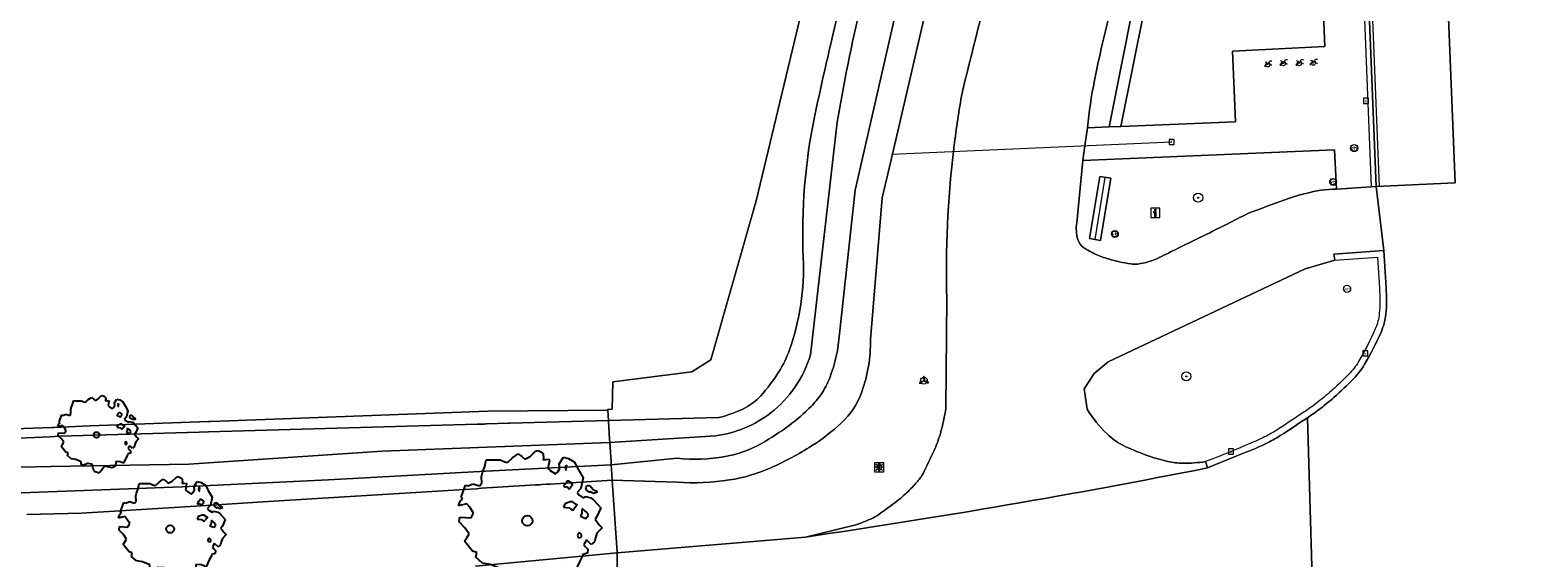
# Model space of a CAD drawing. Header units: metres. Extents: x 152391 to 157968, y 462336 to 467280.
# Tile 326 of 656: x 153722 to 153788, y 465940 to 465963. Entities that reach past the tile are written whole.
import ezdxf
from ezdxf.enums import TextEntityAlignment as Align

# ---------------------------------------------------------------- set-up
doc = ezdxf.new("R2010")
doc.units = ezdxf.units.M
doc.header["$LTSCALE"] = 0.75
doc.layers.get('0').update_dxf_attribs({"lineweight": 25})
for name, color, linetype, lineweight in [('B-GV-GR-BOOM-S', 252, 'Continuous', 25), ('B-WE-GR-BOOM-S', 251, 'Continuous', 25), ('B-WE-GR-GRAS-GV', 251, 'Continuous', 13), ('B-WE-GR-GROENVOORZIENING-GV', 251, 'Continuous', 18), ('B-WE-GR-HAAG-G', 251, 'GR-HAAG1', 13), ('B-WE-IE-MEUBILAIR_WEGMEUBILAIR-GV', 251, 'Continuous', 18), ('B-WE-IE-MEUBILAIR_WEGMEUBILAIR-S', 251, 'Continuous', 25), ('B-WE-IE-MEUBILAIR_WEGMEUBILAIR_PAAL-S', 251, 'Continuous', 25), ('B-WE-IE-MEUBILAIR_WEGMEUBILAIR_VERKEERSBORD-S', 251, 'Continuous', 25), ('B-WE-KL-ET_LS_OV_LICHTMAST-S', 251, 'Continuous', 25), ('B-WE-KW-KUNSTWERK_DUIKER-G', 5, 'Continuous', 18), ('B-WE-OG-WATER-GV', 251, 'Continuous', 18), ('B-WE-OG-WATER_SLOOT-GV', 251, 'Continuous', 18), ('B-WE-OG-WEG-GV', 251, 'Continuous', 18), ('B-WE-RI-GWA_KOLK-S', 251, 'Continuous', 25), ('B-WE-RI-GWA_RIOOLPUT-S', 251, 'Continuous', 25), ('B-WE-RI-HWA_GOOT_LIJNGOOT-G', 251, 'Continuous', 18), ('B-WE-VH-VERHARDING_ASFALT-GV', 251, 'Continuous', 18), ('B-WE-VH-VERHARDING_GESLOTEN-GV', 251, 'Continuous', 18), ('B-WE-VH-VERHARDING_OPEN-GV', 251, 'Continuous', 18), ('B-WE-VW-VRI-S', 160, 'Continuous', 25)]:
    doc.layers.add(name, color=color, linetype=linetype, lineweight=lineweight)
doc.styles.add('NLCS-ISO', font='isocpeur.ttf')
doc.linetypes.add('GR-HAAG1', pattern='A,6,[176,NLCS.SHX,S=0.125,R=0,X=0,Y=0],-2', length=8)

# ---------------------------------------------------------------- blocks, each defined once
blk = doc.blocks.new('SIE-WEG_VERKEERSBORD_INFORMATIE-SO')
at = {"linetype": 'ByBlock', "lineweight": 18}
h = blk.add_hatch(color=0, dxfattribs=at)
h.dxf.hatch_style = 1
h.paths.add_polyline_path([(0.32, 0.49), (-0.82, 0.49), (-0.82, 0.19), (-0.32, 0.19), (-0.32, -1.62), (0.32, -1.62)])
h = blk.add_hatch(color=0, dxfattribs=at)
h.dxf.hatch_style = 1
edge = h.paths.add_edge_path()
edge.add_arc((0, 1.25), 0.373, 0, 360)
at = {"color": 0, "linetype": 'ByBlock', "lineweight": 18}
for points in [[(-2, -2), (2, -2), (2, 2), (-2, 2)], [(0.32, 0.49), (-0.82, 0.49), (-0.82, 0.19), (-0.32, 0.19), (-0.32, -1.62), (0.32, -1.62)]]:
    blk.add_lwpolyline(points, close=True, dxfattribs=at)
blk.add_circle((0, 1.25), 0.373, dxfattribs=at)
blk = doc.blocks.new('SIE-WEG_VERKEERSBORD-SO')
at = {"color": 0, "linetype": 'ByBlock', "lineweight": 18}
blk.add_lwpolyline([(-1.125, -1.125), (1.125, -1.125), (1.125, 1.125), (-1.125, 1.125)], close=True, dxfattribs=at)
at = {"color": 0, "linetype": 'ByBlock', "lineweight": 18, "style": 'NLCS-ISO'}
blk.add_text('vb', height=1.5, dxfattribs=at).set_placement((0, 0), align=Align.MIDDLE_CENTER)
blk = doc.blocks.new('SIE-WEG_VERKEERSBORD_WEGWIJZER-SO')
at = {"linetype": 'ByBlock', "lineweight": 18}
h = blk.add_hatch(color=0, dxfattribs=at)
h.dxf.hatch_style = 1
h.paths.add_polyline_path([(0.5, 1), (0, 2), (-0.5, 1)])
h = blk.add_hatch(color=0, dxfattribs=at)
h.dxf.hatch_style = 1
h.paths.add_polyline_path([(-1.38, -0.22), (-2, -1.15), (-0.88, -1.09)])
h = blk.add_hatch(color=0, dxfattribs=at)
h.dxf.hatch_style = 1
h.paths.add_polyline_path([(1.38, -0.22), (2, -1.15), (0.88, -1.09)])
at = {"color": 0, "linetype": 'ByBlock', "lineweight": 18}
for points in [[(-1.13, -0.65), (0, 0)], [(0, 1), (0, 0)], [(1.13, -0.65), (0, 0)]]:
    blk.add_lwpolyline(points, dxfattribs=at)
for points in [[(0.5, 1), (0, 2), (-0.5, 1)], [(-1.38, -0.22), (-2, -1.15), (-0.88, -1.09)], [(1.38, -0.22), (2, -1.15), (0.88, -1.09)]]:
    blk.add_lwpolyline(points, close=True, dxfattribs=at)
blk = doc.blocks.new('SKL-ET_OV_LICHTMAST-SO')
at = {"color": 0, "linetype": 'ByBlock', "lineweight": 18}
for points in [[(-1.25, 0), (-2, 0)], [(-1.41, 1.41), (-0.88, 0.88)], [(0, 2), (0, 1.25)], [(0.88, 0.88), (1.41, 1.41)], [(2, 0), (1.25, 0)], [(-1.41, -1.41), (-0.88, -0.88)], [(0, -1.25), (0, -2)], [(0.88, -0.88), (1.41, -1.41)]]:
    blk.add_lwpolyline(points, dxfattribs=at)
blk.add_circle((0, 0), 1, dxfattribs=at)
blk = doc.blocks.new('SIE-WEG_PAAL_VERKEERSBORD-SO')
at = {"color": 0, "linetype": 'ByBlock', "lineweight": 18}
blk.add_circle((0, 0), 1.5, dxfattribs=at)
at = {"color": 0, "linetype": 'ByBlock', "lineweight": 18, "style": 'NLCS-ISO'}
blk.add_text('vb', height=1.5, dxfattribs=at).set_placement((0, 0.13), align=Align.MIDDLE_CENTER)
blk = doc.blocks.new('SKL-VRI_PAAL-SO')
at = {"lineweight": 18}
blk.add_circle((0, 0), 1.59, dxfattribs=at)
at = {"lineweight": 18, "style": 'NLCS-ISO'}
blk.add_text('vri', height=1.8, dxfattribs=at).set_placement((-0.06, 0.08), align=Align.MIDDLE_CENTER)
blk = doc.blocks.new('SIE-WEG_PAAL_DRUKKNOPPAAL-SO')
at = {"color": 0, "linetype": 'ByBlock', "lineweight": 18}
blk.add_circle((0, 0), 1.5, dxfattribs=at)
at = {"color": 0, "linetype": 'ByBlock', "lineweight": 18, "style": 'NLCS-ISO'}
blk.add_text('dk', height=1.5, dxfattribs=at).set_placement((0, 0.15), align=Align.MIDDLE_CENTER)
blk = doc.blocks.new('SRI-KOLK-SO')
at = {"color": 0, "linetype": 'ByBlock', "lineweight": 18}
blk.add_lwpolyline([(-1.125, -1.125), (1.125, -1.125), (1.125, 1.125), (-1.125, 1.125)], close=True, dxfattribs=at)
at = {"color": 0, "linetype": 'ByBlock', "lineweight": 18, "style": 'NLCS-ISO'}
blk.add_text('k', height=1.5, dxfattribs=at).set_placement((0, 0), align=Align.MIDDLE_CENTER)
blk = doc.blocks.new('SRI-PUT_INSPECTIEPUT_RIOOLPUT-SO')
at = {"color": 0, "linetype": 'ByBlock', "lineweight": 18}
blk.add_lwpolyline([(-1.12, -1.12), (1.12, -1.12), (1.12, 1.12), (-1.12, 1.12)], close=True, dxfattribs=at)
at = {"color": 0, "linetype": 'ByBlock', "lineweight": 18, "style": 'NLCS-ISO'}
blk.add_text('r', height=1.5, dxfattribs=at).set_placement((0, 0.28), align=Align.MIDDLE_CENTER)
blk = doc.blocks.new('SIE-WEG_FIETSENREK-SO')
at = {"color": 0, "linetype": 'ByBlock', "lineweight": 18}
for points in [[(-1.5, -1.35), (-1.5, -0.54), (-0.73, -0.28), (-0.73, 0.53), (-1.5, 0.79)], [(-0.3, -0.45), (0.6, 1.35), (1.5, 1.35)], [(1.05, -0.45), (0.21, 0.58)], [(1.05, -0.45), (1.5, -0.45)]]:
    blk.add_lwpolyline(points, dxfattribs=at)
blk.add_circle((-0.3, -0.45), 0.9, dxfattribs=at)
blk = doc.blocks.new('SGR-BOOM_01-SO')
at = {"linetype": 'ByBlock', "lineweight": 18}
h = blk.add_hatch(color=0, dxfattribs=at)
h.dxf.hatch_style = 1
edge = h.paths.add_edge_path()
edge.add_arc((0, 0), 0.25, 0, 360)
at = {"color": 0, "linetype": 'ByBlock', "lineweight": 18}
for radius in [2, 0.25]:
    blk.add_circle((0, 0), radius, dxfattribs=at)
blk = doc.blocks.new('SGR-BOOM_21_30')
at = {"linetype": 'Continuous'}
for p, q in [((-1.109, 1.187), (-1.051, 1.335)), ((-1.051, 1.335), (-1.016, 1.499)), ((-1.016, 1.499), (-0.668, 1.499)), ((-0.668, 1.499), (-0.516, 1.433)), ((-0.516, 1.433), (-0.47, 1.45)), ((-0.47, 1.45), (-0.365, 1.548)), ((-0.365, 1.548), (-0.226, 1.647)), ((-0.226, 1.647), (-0.133, 1.581)), ((-0.133, 1.581), (-0.063, 1.515)), ((-0.063, 1.515), (0.065, 1.581)), ((0.065, 1.581), (0.205, 1.712)), ((0.205, 1.712), (0.263, 1.729)), ((0.263, 1.729), (0.333, 1.696)), ((0.333, 1.696), (0.391, 1.647)), ((0.402, 1.532), (0.379, 1.499)), ((0.379, 1.499), (0.53, 1.515)), ((0.391, 1.647), (0.402, 1.532)), ((0.542, 1.483), (0.507, 1.285)), ((0.53, 1.515), (0.542, 1.483)), ((0.786, 1.4), (0.891, 1.565)), ((0.798, 1.285), (0.786, 1.4)), ((0.891, 1.565), (1.019, 1.532)), ((0.972, 1.368), (0.926, 1.335)), ((0.926, 1.335), (0.949, 1.253)), ((0.961, 1.269), (0.972, 1.368)), ((1.019, 1.532), (1.158, 1.45)), ((1.158, 1.45), (1.251, 1.269)), ((-1.633, 0.579), (-1.528, 0.875)), ((-1.528, 0.875), (-1.458, 0.858)), ((-1.458, 0.858), (-1.342, 0.908)), ((-1.342, 0.908), (-1.179, 0.858)), ((-1.179, 0.858), (-1.121, 0.924)), ((-1.133, 1.088), (-1.109, 1.187)), ((-1.121, 0.924), (-1.133, 1.088)), ((0.507, 1.285), (0.565, 1.236)), ((0.565, 1.236), (0.693, 1.154)), ((0.693, 1.154), (0.751, 1.203)), ((0.751, 1.203), (0.798, 1.285)), ((0.937, 0.908), (0.891, 0.875)), ((0.891, 0.875), (0.926, 0.825)), ((0.926, 0.825), (0.984, 0.842)), ((0.972, 0.973), (0.937, 0.908)), ((0.949, 1.253), (0.961, 1.236)), ((1.03, 0.973), (0.972, 0.973)), ((0.984, 0.842), (1.03, 0.776)), ((1.077, 0.94), (1.03, 0.973)), ((1.03, 0.776), (1.077, 0.842)), ((1.124, 0.875), (1.077, 0.94)), ((1.077, 0.842), (1.124, 0.875)), ((1.321, 0.793), (1.228, 0.694)), ((1.228, 0.694), (1.275, 0.628)), ((1.251, 1.269), (1.379, 1.055)), ((1.379, 1.055), (1.321, 0.793)), ((1.472, 0.858), (1.438, 0.809)), ((1.438, 0.809), (1.461, 0.743)), ((1.461, 0.743), (1.531, 0.694)), ((1.542, 0.858), (1.472, 0.858)), ((1.531, 0.727), (1.635, 0.678)), ((1.531, 0.694), (1.542, 0.727)), ((1.624, 0.76), (1.542, 0.858)), ((1.728, 0.71), (1.624, 0.76)), ((1.635, 0.678), (1.728, 0.71)), ((-1.703, 0.365), (-1.656, 0.48)), ((-1.493, 0.415), (-1.703, 0.365)), ((-1.679, -0.029), (-1.668, 0.086)), ((-1.668, 0.086), (-1.389, 0.07)), ((-1.656, 0.48), (-1.598, 0.53)), ((-1.598, 0.53), (-1.633, 0.579)), ((-1.423, 0.333), (-1.493, 0.415)), ((-1.33, 0.185), (-1.423, 0.333)), ((-1.389, 0.07), (-1.33, 0.185)), ((0.926, 0.415), (0.891, 0.333)), ((0.891, 0.333), (1.03, 0.316)), ((1.054, 0.464), (0.926, 0.415)), ((1.03, 0.316), (1.112, 0.251)), ((1.112, 0.464), (1.054, 0.464)), ((1.217, 0.398), (1.112, 0.464)), ((1.112, 0.251), (1.205, 0.365)), ((1.205, 0.365), (1.24, 0.415)), ((1.275, 0.628), (1.379, 0.563)), ((1.344, 0.185), (1.31, 0.103)), ((1.434, 0.049), (1.31, 0.103)), ((1.356, 0.3), (1.344, 0.234)), ((1.344, 0.234), (1.344, 0.185)), ((1.426, 0.234), (1.356, 0.3)), ((1.379, 0.563), (1.438, 0.595)), ((1.472, 0.201), (1.426, 0.234)), ((1.434, 0.049), (1.507, 0.136)), ((1.438, 0.595), (1.565, 0.563)), ((1.507, 0.136), (1.472, 0.201)), ((1.565, 0.563), (1.635, 0.513)), ((1.635, 0.513), (1.81, 0.316)), ((1.717, 0.103), (1.67, 0.037)), ((1.67, 0.037), (1.763, -0.094)), ((1.81, 0.316), (1.717, 0.103)), ((-1.54, -0.177), (-1.679, -0.029)), ((-1.551, -0.505), (-1.493, -0.423)), ((-1.354, -0.752), (-1.551, -0.505)), ((-1.435, -0.324), (-1.54, -0.177)), ((-1.493, -0.423), (-1.435, -0.324)), ((1.286, -0.292), (1.24, -0.357)), ((1.24, -0.357), (1.251, -0.423)), ((1.263, -0.423), (1.333, -0.407)), ((1.333, -0.341), (1.286, -0.292)), ((1.333, -0.407), (1.333, -0.341)), ((1.461, -0.472), (1.391, -0.587)), ((1.391, -0.587), (1.426, -0.637)), ((1.426, -0.637), (1.496, -0.702)), ((1.577, -0.587), (1.461, -0.472)), ((1.658, -0.522), (1.577, -0.587)), ((1.682, -0.423), (1.658, -0.522)), ((1.717, -0.308), (1.682, -0.423)), ((1.845, -0.177), (1.717, -0.308)), ((1.763, -0.094), (1.845, -0.177)), ((-1.249, -0.784), (-1.354, -0.752)), ((-1.272, -0.899), (-1.249, -0.784)), ((-1.109, -1.047), (-1.272, -0.899)), ((-0.912, -1.08), (-1.109, -1.047)), ((-0.668, -1.179), (-0.912, -1.08)), ((-0.679, -1.294), (-0.668, -1.179)), ((-0.551, -1.326), (-0.679, -1.294)), ((-0.4, -1.261), (-0.551, -1.326)), ((-0.191, -1.277), (-0.4, -1.261)), ((-0.156, -1.425), (-0.191, -1.277)), ((0.844, -1.162), (0.833, -1.359)), ((1.03, -1.179), (0.844, -1.162)), ((1.182, -1.244), (1.03, -1.179)), ((1.286, -1.014), (1.182, -1.244)), ((1.356, -0.883), (1.286, -1.014)), ((1.368, -0.834), (1.356, -0.883)), ((1.484, -0.801), (1.368, -0.834)), ((1.496, -0.702), (1.484, -0.801)), ((-0.133, -1.491), (-0.156, -1.425)), ((-0.098, -1.606), (-0.133, -1.491)), ((0.112, -1.671), (-0.098, -1.606)), ((0.251, -1.524), (0.112, -1.671)), ((0.356, -1.376), (0.251, -1.524)), ((0.682, -1.441), (0.356, -1.376)), ((0.833, -1.359), (0.682, -1.441))]:
    blk.add_line(p, q, dxfattribs=at)
blk.add_circle((0, 0), 0.126, dxfattribs=at)
blk = doc.blocks.new('SGR-BOOM_31_50')
at = {"linetype": 'Continuous'}
for p, q in [((-1.402, 1.78), (-1.355, 1.999)), ((-1.355, 1.999), (-0.89, 1.999)), ((-0.89, 1.999), (-0.688, 1.911)), ((-0.626, 1.933), (-0.487, 2.064)), ((-0.487, 2.064), (-0.301, 2.196)), ((-0.301, 2.196), (-0.177, 2.108)), ((-0.177, 2.108), (-0.084, 2.02)), ((-0.084, 2.02), (0.087, 2.108)), ((0.087, 2.108), (0.273, 2.283)), ((0.273, 2.283), (0.351, 2.305)), ((0.351, 2.305), (0.444, 2.261)), ((0.444, 2.261), (0.521, 2.196)), ((0.537, 2.042), (0.506, 1.999)), ((0.506, 1.999), (0.707, 2.02)), ((0.521, 2.196), (0.537, 2.042)), ((0.707, 2.02), (0.723, 1.977)), ((1.048, 1.867), (1.188, 2.086)), ((1.188, 2.086), (1.358, 2.042)), ((1.358, 2.042), (1.545, 1.933)), ((-1.51, 1.451), (-1.479, 1.582)), ((-1.495, 1.232), (-1.51, 1.451)), ((-1.479, 1.582), (-1.402, 1.78)), ((-0.688, 1.911), (-0.626, 1.933)), ((0.723, 1.977), (0.676, 1.714)), ((0.676, 1.714), (0.754, 1.648)), ((0.754, 1.648), (0.924, 1.539)), ((0.924, 1.539), (1.002, 1.604)), ((1.002, 1.604), (1.064, 1.714)), ((1.064, 1.714), (1.048, 1.867)), ((1.296, 1.823), (1.234, 1.78)), ((1.234, 1.78), (1.265, 1.67)), ((1.265, 1.67), (1.281, 1.648)), ((1.281, 1.692), (1.296, 1.823)), ((1.545, 1.933), (1.669, 1.692)), ((1.669, 1.692), (1.839, 1.407)), ((1.839, 1.407), (1.762, 1.057)), ((-2.208, 0.641), (-2.131, 0.706)), ((-2.177, 0.772), (-2.038, 1.166)), ((-2.131, 0.706), (-2.177, 0.772)), ((-2.038, 1.166), (-1.944, 1.144)), ((-1.944, 1.144), (-1.789, 1.21)), ((-1.789, 1.21), (-1.572, 1.144)), ((-1.572, 1.144), (-1.495, 1.232)), ((1.25, 1.21), (1.188, 1.166)), ((1.188, 1.166), (1.234, 1.101)), ((1.234, 1.101), (1.312, 1.122)), ((1.296, 1.298), (1.25, 1.21)), ((1.374, 1.298), (1.296, 1.298)), ((1.312, 1.122), (1.374, 1.035)), ((1.436, 1.254), (1.374, 1.298)), ((1.374, 1.035), (1.436, 1.122)), ((1.498, 1.166), (1.436, 1.254)), ((1.436, 1.122), (1.498, 1.166)), ((1.762, 1.057), (1.638, 0.925)), ((1.638, 0.925), (1.7, 0.838)), ((1.7, 0.838), (1.839, 0.75)), ((1.839, 0.75), (1.917, 0.794)), ((1.963, 1.144), (1.917, 1.079)), ((1.917, 1.079), (1.948, 0.991)), ((1.917, 0.794), (2.087, 0.75)), ((1.948, 0.991), (2.041, 0.925)), ((2.056, 1.144), (1.963, 1.144)), ((2.041, 0.969), (2.18, 0.903)), ((2.041, 0.925), (2.056, 0.969)), ((2.165, 1.013), (2.056, 1.144)), ((2.087, 0.75), (2.18, 0.684)), ((2.304, 0.947), (2.165, 1.013)), ((2.18, 0.903), (2.304, 0.947)), ((2.18, 0.684), (2.413, 0.422)), ((-2.27, 0.487), (-2.208, 0.641)), ((-1.991, 0.553), (-2.27, 0.487)), ((-2.239, -0.038), (-2.224, 0.115)), ((-2.224, 0.115), (-1.851, 0.093)), ((-1.898, 0.444), (-1.991, 0.553)), ((-1.774, 0.246), (-1.898, 0.444)), ((-1.851, 0.093), (-1.774, 0.246)), ((1.234, 0.553), (1.188, 0.444)), ((1.188, 0.444), (1.374, 0.422)), ((1.405, 0.619), (1.234, 0.553)), ((1.374, 0.422), (1.483, 0.334)), ((1.483, 0.619), (1.405, 0.619)), ((1.622, 0.531), (1.483, 0.619)), ((1.483, 0.334), (1.607, 0.487)), ((1.607, 0.487), (1.653, 0.553)), ((1.793, 0.246), (1.746, 0.137)), ((1.911, 0.065), (1.746, 0.137)), ((1.808, 0.4), (1.793, 0.312)), ((1.793, 0.312), (1.793, 0.246)), ((1.901, 0.312), (1.808, 0.4)), ((1.963, 0.268), (1.901, 0.312)), ((1.911, 0.065), (2.01, 0.181)), ((2.01, 0.181), (1.963, 0.268)), ((2.289, 0.137), (2.227, 0.049)), ((2.227, 0.049), (2.351, -0.126)), ((2.413, 0.422), (2.289, 0.137)), ((-2.053, -0.235), (-2.239, -0.038)), ((-2.069, -0.673), (-1.991, -0.564)), ((-1.913, -0.433), (-2.053, -0.235)), ((-1.991, -0.564), (-1.913, -0.433)), ((1.715, -0.389), (1.653, -0.476)), ((1.653, -0.476), (1.669, -0.564)), ((1.684, -0.564), (1.777, -0.542)), ((1.777, -0.454), (1.715, -0.389)), ((1.777, -0.542), (1.777, -0.454)), ((1.948, -0.63), (1.855, -0.783)), ((2.103, -0.783), (1.948, -0.63)), ((2.242, -0.564), (2.211, -0.695)), ((2.289, -0.411), (2.242, -0.564)), ((2.459, -0.235), (2.289, -0.411)), ((2.351, -0.126), (2.459, -0.235)), ((-1.805, -1.002), (-2.069, -0.673)), ((-1.665, -1.046), (-1.805, -1.002)), ((-1.696, -1.199), (-1.665, -1.046)), ((-1.479, -1.396), (-1.696, -1.199)), ((1.808, -1.177), (1.715, -1.352)), ((1.824, -1.112), (1.808, -1.177)), ((1.979, -1.068), (1.824, -1.112)), ((1.855, -0.783), (1.901, -0.849)), ((1.901, -0.849), (1.994, -0.936)), ((1.994, -0.936), (1.979, -1.068)), ((2.211, -0.695), (2.103, -0.783)), ((-1.216, -1.44), (-1.479, -1.396)), ((-0.89, -1.571), (-1.216, -1.44)), ((-0.906, -1.725), (-0.89, -1.571)), ((-0.735, -1.769), (-0.906, -1.725)), ((-0.533, -1.681), (-0.735, -1.769)), ((-0.254, -1.703), (-0.533, -1.681)), ((-0.208, -1.9), (-0.254, -1.703)), ((-0.177, -1.988), (-0.208, -1.9)), ((0.475, -1.834), (0.335, -2.031)), ((0.909, -1.922), (0.475, -1.834)), ((1.11, -1.812), (0.909, -1.922)), ((1.126, -1.55), (1.11, -1.812)), ((1.374, -1.571), (1.126, -1.55)), ((1.576, -1.659), (1.374, -1.571)), ((1.715, -1.352), (1.576, -1.659)), ((-0.13, -2.141), (-0.177, -1.988)), ((0.149, -2.229), (-0.13, -2.141)), ((0.335, -2.031), (0.149, -2.229))]:
    blk.add_line(p, q, dxfattribs=at)
blk.add_circle((0, 0), 0.169, dxfattribs=at)
blk = doc.blocks.new('SGR-BOOM_50_100')
at = {"linetype": 'Continuous'}
for p, q in [((-1.869, 2.373), (-1.807, 2.665)), ((-1.807, 2.665), (-1.187, 2.665)), ((-1.187, 2.665), (-0.918, 2.548)), ((-0.835, 2.577), (-0.649, 2.752)), ((-0.649, 2.752), (-0.401, 2.928)), ((-0.401, 2.928), (-0.236, 2.811)), ((-0.236, 2.811), (-0.112, 2.694)), ((-0.112, 2.694), (0.116, 2.811)), ((0.116, 2.811), (0.364, 3.044)), ((0.364, 3.044), (0.467, 3.074)), ((0.467, 3.074), (0.591, 3.015)), ((0.591, 3.015), (0.695, 2.928)), ((0.715, 2.723), (0.674, 2.665)), ((0.674, 2.665), (0.943, 2.694)), ((0.695, 2.928), (0.715, 2.723)), ((0.943, 2.694), (0.964, 2.636)), ((1.398, 2.49), (1.584, 2.782)), ((1.584, 2.782), (1.811, 2.723)), ((1.811, 2.723), (2.059, 2.577)), ((-2.014, 1.935), (-1.972, 2.11)), ((-1.972, 2.11), (-1.869, 2.373)), ((-0.918, 2.548), (-0.835, 2.577)), ((0.964, 2.636), (0.902, 2.285)), ((0.902, 2.285), (1.005, 2.198)), ((1.005, 2.198), (1.232, 2.052)), ((1.232, 2.052), (1.336, 2.139)), ((1.336, 2.139), (1.418, 2.285)), ((1.418, 2.285), (1.398, 2.49)), ((1.729, 2.431), (1.646, 2.373)), ((1.646, 2.373), (1.687, 2.227)), ((1.687, 2.227), (1.708, 2.198)), ((1.708, 2.256), (1.729, 2.431)), ((2.059, 2.577), (2.225, 2.256)), ((2.225, 2.256), (2.452, 1.876)), ((-2.903, 1.029), (-2.717, 1.555)), ((-2.717, 1.555), (-2.593, 1.526)), ((-2.593, 1.526), (-2.386, 1.613)), ((-2.386, 1.613), (-2.096, 1.526)), ((-2.096, 1.526), (-1.993, 1.643)), ((-1.993, 1.643), (-2.014, 1.935)), ((1.667, 1.613), (1.584, 1.555)), ((1.584, 1.555), (1.646, 1.467)), ((1.646, 1.467), (1.749, 1.497)), ((1.729, 1.73), (1.667, 1.613)), ((1.832, 1.73), (1.729, 1.73)), ((1.749, 1.497), (1.832, 1.38)), ((1.915, 1.672), (1.832, 1.73)), ((1.832, 1.38), (1.915, 1.497)), ((1.997, 1.555), (1.915, 1.672)), ((1.915, 1.497), (1.997, 1.555)), ((2.349, 1.409), (2.183, 1.234)), ((2.452, 1.876), (2.349, 1.409)), ((2.618, 1.526), (2.556, 1.438)), ((2.556, 1.438), (2.597, 1.321)), ((2.742, 1.526), (2.618, 1.526)), ((2.886, 1.351), (2.742, 1.526)), ((3.072, 1.263), (2.886, 1.351)), ((-3.027, 0.65), (-2.944, 0.854)), ((-2.655, 0.737), (-3.027, 0.65)), ((-2.944, 0.854), (-2.841, 0.942)), ((-2.841, 0.942), (-2.903, 1.029)), ((-2.531, 0.591), (-2.655, 0.737)), ((1.646, 0.737), (1.584, 0.591)), ((1.873, 0.825), (1.646, 0.737)), ((1.977, 0.825), (1.873, 0.825)), ((2.163, 0.708), (1.977, 0.825)), ((2.142, 0.65), (2.204, 0.737)), ((2.183, 1.234), (2.266, 1.117)), ((2.266, 1.117), (2.452, 1)), ((2.452, 1), (2.556, 1.059)), ((2.556, 1.059), (2.783, 1)), ((2.597, 1.321), (2.721, 1.234)), ((2.721, 1.292), (2.907, 1.205)), ((2.721, 1.234), (2.742, 1.292)), ((2.783, 1), (2.907, 0.913)), ((2.907, 1.205), (3.072, 1.263)), ((2.907, 0.913), (3.217, 0.562)), ((-2.985, -0.051), (-2.965, 0.153)), ((-2.965, 0.153), (-2.469, 0.124)), ((-2.365, 0.329), (-2.531, 0.591)), ((-2.469, 0.124), (-2.365, 0.329)), ((1.584, 0.591), (1.832, 0.562)), ((1.832, 0.562), (1.977, 0.445)), ((1.977, 0.445), (2.142, 0.65)), ((2.39, 0.329), (2.328, 0.183)), ((2.549, 0.087), (2.328, 0.183)), ((2.411, 0.533), (2.39, 0.416)), ((2.39, 0.416), (2.39, 0.329)), ((2.535, 0.416), (2.411, 0.533)), ((2.618, 0.358), (2.535, 0.416)), ((2.549, 0.087), (2.68, 0.241)), ((2.68, 0.241), (2.618, 0.358)), ((3.052, 0.183), (2.969, 0.066)), ((2.969, 0.066), (3.135, -0.168)), ((3.217, 0.562), (3.052, 0.183)), ((-2.737, -0.314), (-2.985, -0.051)), ((-2.551, -0.577), (-2.737, -0.314)), ((-2.655, -0.752), (-2.551, -0.577)), ((2.287, -0.518), (2.204, -0.635)), ((2.204, -0.635), (2.225, -0.752)), ((2.37, -0.606), (2.287, -0.518)), ((2.37, -0.723), (2.37, -0.606)), ((3.052, -0.548), (2.99, -0.752)), ((3.279, -0.314), (3.052, -0.548)), ((3.135, -0.168), (3.279, -0.314)), ((-2.758, -0.898), (-2.655, -0.752)), ((-2.407, -1.336), (-2.758, -0.898)), ((2.245, -0.752), (2.37, -0.723)), ((2.597, -0.84), (2.473, -1.044)), ((2.473, -1.044), (2.535, -1.132)), ((2.535, -1.132), (2.659, -1.248)), ((2.804, -1.044), (2.597, -0.84)), ((2.659, -1.248), (2.638, -1.424)), ((2.948, -0.927), (2.804, -1.044)), ((2.99, -0.752), (2.948, -0.927)), ((-2.22, -1.394), (-2.407, -1.336)), ((-2.262, -1.599), (-2.22, -1.394)), ((-1.972, -1.862), (-2.262, -1.599)), ((-1.621, -1.92), (-1.972, -1.862)), ((-1.187, -2.095), (-1.621, -1.92)), ((2.287, -1.803), (2.101, -2.212)), ((2.411, -1.57), (2.287, -1.803)), ((2.432, -1.482), (2.411, -1.57)), ((2.638, -1.424), (2.432, -1.482)), ((-1.207, -2.3), (-1.187, -2.095)), ((-0.98, -2.358), (-1.207, -2.3)), ((-0.711, -2.241), (-0.98, -2.358)), ((-0.339, -2.271), (-0.711, -2.241)), ((-0.277, -2.533), (-0.339, -2.271)), ((-0.236, -2.65), (-0.277, -2.533)), ((0.633, -2.446), (0.447, -2.709)), ((1.212, -2.563), (0.633, -2.446)), ((1.48, -2.417), (1.212, -2.563)), ((1.501, -2.066), (1.48, -2.417)), ((1.832, -2.095), (1.501, -2.066)), ((2.101, -2.212), (1.832, -2.095)), ((-0.174, -2.855), (-0.236, -2.65)), ((0.199, -2.971), (-0.174, -2.855)), ((0.447, -2.709), (0.199, -2.971))]:
    blk.add_line(p, q, dxfattribs=at)
blk.add_circle((0, 0), 0.225, dxfattribs=at)

msp = doc.modelspace()

# ---------------------------------------------------------------- linework, layer by layer
at = {"layer": 'B-WE-GR-GRAS-GV'}
for points in [[(153719.284, 465945.151), (153723.027, 465945.291), (153723.102, 465945.294), (153724.692, 465945.354), (153729.88, 465945.549), (153729.888, 465945.549), (153729.98, 465945.553), (153730.783, 465945.583), (153731.564, 465945.612), (153742.14, 465946.009), (153747.396, 465946.047), (153747.394, 465946.079), (153747.596, 465946.086), (153747.618, 465947.294), (153751.093, 465947.733), (153751.92, 465948.255), (153753.914, 465955.232), (153760.141, 465981.2), (153760.659, 465985.007), (153760.99, 465991.676), (153759.449, 466016.725)], [(153719.586, 465944.728), (153722.908, 465944.883), (153723.361, 465944.904), (153729.478, 465945.081), (153729.876, 465945.092), (153730.391, 465945.107), (153741.666, 465945.432), (153741.969, 465945.441), (153742.056, 465945.443), (153742.094, 465945.444), (153743.044, 465945.472), (153743.104, 465945.473), (153747.425, 465945.598), (153747.396, 465946.047), (153742.14, 465946.009), (153731.564, 465945.612), (153730.783, 465945.583), (153729.98, 465945.553), (153729.888, 465945.549), (153729.88, 465945.549), (153724.692, 465945.354), (153723.102, 465945.294), (153723.027, 465945.291), (153719.284, 465945.151)]]:
    msp.add_lwpolyline(points, dxfattribs=at)
at = {"layer": 'B-WE-GR-GROENVOORZIENING-GV'}
for points in [[(153768.447, 465958.43), (153769.4, 465958.469), (153769.407, 465958.556), (153770.457, 465963.767), (153771.143, 465966.28), (153774.323, 465974.105), (153776.069, 465980.574), (153776.913, 465987.921), (153776.749, 465995.988), (153776.579, 466001.934), (153776.379, 466008.909), (153776.255, 466013.248), (153774.943, 466033.155), (153773.801, 466047.869), (153772.512, 466063.734), (153770.79, 466084.869)], [(153760.837, 466016.987), (153759.427, 466017.069), (153759.449, 466016.725), (153760.99, 465991.676), (153760.659, 465985.007), (153760.141, 465981.2), (153753.914, 465955.232), (153751.92, 465948.255), (153751.093, 465947.733), (153747.618, 465947.294), (153747.596, 465946.086), (153747.394, 465946.079), (153747.396, 465946.047)], [(153776.879, 466008.923), (153777.079, 466001.949), (153777.249, 465996.001), (153777.413, 465987.898), (153776.561, 465980.48), (153774.797, 465973.945), (153771.617, 465966.12), (153770.943, 465963.651), (153769.904, 465958.49), (153774.934, 465958.695), (153774.806, 465961.802), (153778.855, 465961.993), (153778.446, 465971.795), (153776.639, 465971.715), (153776.376, 465979.027), (153778.112, 465980.744), (153777.558, 465994.683), (153779.168, 465994.782), (153779.615, 465994.794), (153779.133, 466006.787), (153778.975, 466010.73)], [(153776.379, 466008.909), (153776.579, 466001.934), (153776.749, 465995.988), (153776.913, 465987.921), (153776.069, 465980.574), (153774.323, 465974.105), (153771.143, 465966.28), (153770.457, 465963.767), (153769.407, 465958.556), (153769.4, 465958.469), (153769.904, 465958.49), (153770.943, 465963.651), (153771.617, 465966.12), (153774.797, 465973.945), (153776.561, 465980.48), (153777.413, 465987.898), (153777.249, 465996.001), (153777.079, 466001.949), (153776.879, 466008.923)], [(153764.85, 465975.581), (153762.688, 465969.323), (153759.884, 465957.284), (153759.435, 465955.358), (153758.929, 465949.149)], [(153779.365, 465955.744), (153779.291, 465957.474), (153768.244, 465957.004), (153767.973, 465954.272)], [(153781.545, 465951.415), (153781.443, 465953.049), (153779.256, 465952.886), (153779.295, 465952.625), (153778.001, 465952.252), (153769.354, 465948.173), (153768.736, 465947.658), (153768.304, 465946.989), (153768.427, 465946.094)], [(153762.234, 465946.141), (153762.274, 465950.947)], [(153747.396, 465946.047), (153747.425, 465945.598), (153752.269, 465945.725)], [(153773.621, 465943.791), (153773.715, 465943.516), (153775.067, 465944.069)], [(153750.434, 465942.892), (153747.598, 465942.977), (153747.613, 465942.754), (153747.807, 465939.822), (153747.807, 465939.789), (153756.078, 465940.483), (153758.231, 465941.01)]]:
    msp.add_lwpolyline(points, dxfattribs=at)
for points in [[(153757.247, 465962.385, -0.003354), (153758.914, 465969.2)], [(153762.973, 465960.105, -0.002324), (153764.519, 465966.173)], [(153770.28, 465966.246, 0.035207), (153768.758, 465960.513)], [(153756.486, 465958.982, -0.00675), (153757.247, 465962.385)], [(153762.612, 465957.775, -0.013382), (153762.973, 465960.105)], [(153768.758, 465960.513, 0.028338), (153768.447, 465958.43)], [(153755.978, 465952.739, -0.062779), (153756.486, 465958.982)], [(153762.274, 465950.947, -0.036574), (153762.566, 465957.4)], [(153762.566, 465957.4, -0.005577), (153762.612, 465957.775)], [(153775.665, 465954.748, -0.003797), (153777.314, 465955.35)], [(153777.314, 465955.35, -0.030346), (153778.036, 465955.558)], [(153778.036, 465955.558, -0.060175), (153779.365, 465955.744)], [(153774.568, 465954.214, -0.004505), (153775.456, 465954.658)], [(153775.456, 465954.658, -0.029432), (153775.665, 465954.748)], [(153767.973, 465954.272, 0.104824), (153768.02, 465953.538)], [(153773.351, 465953.604, 0.001643), (153774.568, 465954.214)], [(153768.02, 465953.538, 0.177832), (153768.285, 465953.173)], [(153772.394, 465953.133, 0.001255), (153773.351, 465953.604)], [(153755.373, 465948.696, 0.096728), (153755.978, 465952.739)], [(153768.285, 465953.173, 0.041651), (153768.782, 465952.896)], [(153768.782, 465952.896, 0.038775), (153769.372, 465952.681)], [(153769.372, 465952.681, 0.023588), (153770.345, 465952.46)], [(153771.134, 465952.565, 0.038361), (153771.594, 465952.745)], [(153771.594, 465952.745, 0.002024), (153772.394, 465953.133)], [(153770.345, 465952.46, 0.077909), (153770.653, 465952.456)], [(153770.653, 465952.456, 0.039812), (153771.134, 465952.565)], [(153781.537, 465950.261, 0.045058), (153781.545, 465951.415)], [(153781.339, 465949.503, 0.079261), (153781.537, 465950.261)], [(153780.587, 465948.03, 0.029469), (153781.339, 465949.503)], [(153754.907, 465947.732, 0.054293), (153755.373, 465948.696)], [(153758.929, 465949.149, -0.086708), (153758.548, 465946.854)], [(153780.12, 465947.421, 0.063321), (153780.587, 465948.03)], [(153754.109, 465946.677, 0.043696), (153754.907, 465947.732)], [(153779.261, 465946.608, 0.016767), (153780.12, 465947.421)], [(153758.548, 465946.854, -0.123569), (153757.642, 465945.478)], [(153752.269, 465945.725, 0.062238), (153753.428, 465946.153)], [(153753.428, 465946.153, 0.090541), (153754.109, 465946.677)], [(153761.991, 465945.027, 0.028059), (153762.234, 465946.141)], [(153768.427, 465946.094, 0.058982), (153769.305, 465945.006)], [(153778.093, 465945.713, 0.009882), (153778.574, 465946.052)], [(153778.574, 465946.052, 0.023326), (153779.261, 465946.608)], [(153757.642, 465945.478, -0.04427), (153756.341, 465944.479)], [(153776.907, 465944.93, 0.004487), (153778.093, 465945.713)], [(153761.707, 465944.257, 0.039355), (153761.991, 465945.027)], [(153769.305, 465945.006, 0.086264), (153770.102, 465944.457)], [(153776.262, 465944.573, 0.035836), (153776.907, 465944.93)], [(153756.341, 465944.479, -0.036264), (153754.559, 465943.522)], [(153761.234, 465943.275, 0.007378), (153761.707, 465944.257)], [(153770.102, 465944.457, 0.022816), (153771.105, 465944.05)], [(153775.067, 465944.069, 0.019747), (153776.262, 465944.573)], [(153754.559, 465943.522, -0.067742), (153752.74, 465942.987)], [(153771.105, 465944.05, 0.027409), (153771.971, 465943.798)], [(153771.971, 465943.798, 0.053857), (153772.639, 465943.72)], [(153772.639, 465943.72, 0.037629), (153773.621, 465943.791)], [(153752.74, 465942.987, -0.055087), (153750.434, 465942.892)], [(153760.314, 465942.247, 0.019992), (153760.824, 465942.737)], [(153760.824, 465942.737, 0.031174), (153761.129, 465943.103)], [(153761.129, 465943.103, 0.039991), (153761.234, 465943.275)], [(153759.997, 465941.988, 0.02097), (153760.314, 465942.247)], [(153758.929, 465941.27, 0.047204), (153759.293, 465941.475)], [(153759.293, 465941.475, 0.009199), (153759.997, 465941.988)], [(153758.231, 465941.01, 0.028911), (153758.929, 465941.27)]]:
    msp.add_lwpolyline(points, format="xyb", dxfattribs=at)
for points in [[(153768.53, 465953.578), (153769.024, 465953.496), (153769.476, 465956.218), (153768.982, 465956.3)], [(153768.53, 465953.578), (153768.982, 465956.3), (153769.476, 465956.218), (153769.024, 465953.496)]]:
    msp.add_lwpolyline(points, close=True, dxfattribs=at)
at = {"layer": 'B-WE-GR-HAAG-G'}
msp.add_lwpolyline([(153768.777, 465953.537), (153769.229, 465956.259)], dxfattribs=at)
at = {"layer": 'B-WE-IE-MEUBILAIR_WEGMEUBILAIR-GV'}
msp.add_lwpolyline([(153779.615, 465994.794), (153779.168, 465994.782), (153780.014, 465974.151), (153780.187, 465974.14), (153780.192, 465973.472), (153780.894, 465955.838), (153781.113, 465955.852), (153780.824, 465963.122), (153780.384, 465974.16)], close=True, dxfattribs=at)
for points in [[(153781.545, 465951.415), (153781.443, 465953.049), (153779.256, 465952.886), (153779.295, 465952.625)], [(153779.295, 465952.625), (153781.17, 465952.765), (153781.255, 465951.405)], [(153773.621, 465943.791), (153773.715, 465943.516), (153775.067, 465944.069)]]:
    msp.add_lwpolyline(points, dxfattribs=at)
for points in [[(153781.255, 465951.405, -0.045697), (153781.248, 465950.289)], [(153781.537, 465950.261, 0.045058), (153781.545, 465951.415)], [(153781.248, 465950.289, -0.079639), (153781.073, 465949.62)], [(153781.339, 465949.503, 0.079261), (153781.537, 465950.261)], [(153781.073, 465949.62, -0.028988), (153780.337, 465948.177)], [(153780.587, 465948.03, 0.029469), (153781.339, 465949.503)], [(153780.337, 465948.177, -0.062688), (153779.914, 465947.625)], [(153780.12, 465947.421, 0.063321), (153780.587, 465948.03)], [(153779.914, 465947.625, -0.016418), (153779.069, 465946.825)], [(153779.261, 465946.608, 0.016767), (153780.12, 465947.421)], [(153779.069, 465946.825, -0.020744), (153778.402, 465946.285)], [(153778.402, 465946.285, -0.010103), (153777.931, 465945.954)], [(153778.093, 465945.713, 0.009882), (153778.574, 465946.052)], [(153778.574, 465946.052, 0.023326), (153779.261, 465946.608)], [(153777.931, 465945.954, -0.005092), (153776.749, 465945.174)], [(153776.907, 465944.93, 0.004487), (153778.093, 465945.713)], [(153776.139, 465944.835, -0.016085), (153773.621, 465943.791)], [(153776.749, 465945.174, -0.034656), (153776.139, 465944.835)], [(153776.262, 465944.573, 0.035836), (153776.907, 465944.93)], [(153775.067, 465944.069, 0.019747), (153776.262, 465944.573)]]:
    msp.add_lwpolyline(points, format="xyb", dxfattribs=at)
at = {"layer": 'B-WE-KW-KUNSTWERK_DUIKER-G'}
msp.add_lwpolyline([(153759.852, 465957.283), (153772.144, 465957.813)], dxfattribs=at)
at = {"layer": 'B-WE-OG-WATER-GV'}
for points in [[(153757.562, 465949.391), (153758.256, 465955.697), (153761.477, 465969.783), (153763.868, 465975.846)], [(153757.464, 465958.683), (153756.29, 465948.474)], [(153752.139, 465944.921), (153747.489, 465944.634), (153747.545, 465943.784), (153747.554, 465943.654), (153750.444, 465943.939)]]:
    msp.add_lwpolyline(points, dxfattribs=at)
for points in [[(153758.499, 465963.808, 0.015829), (153757.464, 465958.683)], [(153757.135, 465947.463, 0.078381), (153757.562, 465949.391)], [(153756.29, 465948.474, -0.078351), (153755.62, 465947.067)], [(153756.746, 465946.728, 0.05864), (153757.135, 465947.463)], [(153755.62, 465947.067, -0.077619), (153754.552, 465945.932)], [(153756.318, 465946.212, 0.0466), (153756.746, 465946.728)], [(153755.352, 465945.375, 0.036065), (153756.318, 465946.212)], [(153754.552, 465945.932, -0.065885), (153753.412, 465945.267)], [(153753.412, 465945.267, -0.066019), (153752.139, 465944.921)], [(153754.144, 465944.587, 0.031916), (153755.352, 465945.375)], [(153752.552, 465944.017, 0.085289), (153754.144, 465944.587)], [(153750.444, 465943.939, 0.068323), (153752.552, 465944.017)]]:
    msp.add_lwpolyline(points, format="xyb", dxfattribs=at)
at = {"layer": 'B-WE-OG-WATER_SLOOT-GV'}
for points in [[(153763.868, 465975.846), (153761.477, 465969.783), (153758.256, 465955.697), (153757.562, 465949.391)], [(153758.929, 465949.149), (153759.435, 465955.358), (153759.884, 465957.284), (153762.688, 465969.323), (153764.85, 465975.581)], [(153756.29, 465948.474), (153757.464, 465958.683)], [(153716.943, 465943.442), (153722.981, 465943.574), (153729.018, 465943.681), (153737.5, 465944.257), (153747.489, 465944.634), (153747.48, 465944.774), (153747.428, 465945.557), (153747.425, 465945.598), (153743.104, 465945.473), (153743.044, 465945.472), (153742.094, 465945.444), (153742.056, 465945.443), (153741.969, 465945.441), (153741.666, 465945.432), (153730.391, 465945.107), (153729.876, 465945.092), (153729.478, 465945.081), (153723.361, 465944.904), (153722.908, 465944.883), (153719.586, 465944.728)], [(153752.269, 465945.725), (153747.425, 465945.598), (153747.428, 465945.557), (153747.48, 465944.774), (153747.489, 465944.634), (153752.139, 465944.921)], [(153683.932, 465941.112), (153687.871, 465941.063), (153693.632, 465941.352), (153701.816, 465941.653), (153706.726, 465941.866), (153713.983, 465942.119), (153721.66, 465942.415), (153728.727, 465942.683), (153735.147, 465942.987), (153742.048, 465943.37), (153747.554, 465943.654), (153747.545, 465943.784), (153747.489, 465944.634), (153737.5, 465944.257), (153729.018, 465943.681), (153722.981, 465943.574), (153716.943, 465943.442), (153708.037, 465943.165), (153699.778, 465942.89), (153693.534, 465942.584), (153689.378, 465942.381)], [(153721.911, 465941.474), (153724.313, 465941.528), (153726.479, 465941.662), (153729.795, 465941.869), (153732.041, 465942.009), (153733.209, 465942.081), (153739.219, 465942.455), (153741.109, 465942.573), (153741.636, 465942.605), (153741.865, 465942.62), (153742.577, 465942.664), (153744.221, 465942.767), (153744.415, 465942.779), (153744.498, 465942.784), (153744.698, 465942.796), (153744.882, 465942.808), (153747.598, 465942.977), (153747.58, 465943.248), (153747.554, 465943.654), (153742.048, 465943.37), (153735.147, 465942.987), (153728.727, 465942.683), (153721.66, 465942.415)], [(153750.444, 465943.939), (153747.554, 465943.654), (153747.58, 465943.248), (153747.598, 465942.977), (153750.434, 465942.892)]]:
    msp.add_lwpolyline(points, dxfattribs=at)
for points in [[(153758.914, 465969.2, 0.003354), (153757.247, 465962.385)], [(153757.464, 465958.683, -0.015829), (153758.499, 465963.808)], [(153757.247, 465962.385, 0.00675), (153756.486, 465958.982)], [(153756.486, 465958.982, 0.062779), (153755.978, 465952.739)], [(153755.978, 465952.739, -0.096728), (153755.373, 465948.696)], [(153757.562, 465949.391, -0.078381), (153757.135, 465947.463)], [(153755.373, 465948.696, -0.054293), (153754.907, 465947.732)], [(153758.548, 465946.854, 0.086708), (153758.929, 465949.149)], [(153755.62, 465947.067, 0.078351), (153756.29, 465948.474)], [(153754.907, 465947.732, -0.043696), (153754.109, 465946.677)], [(153757.135, 465947.463, -0.05864), (153756.746, 465946.728)], [(153754.552, 465945.932, 0.077619), (153755.62, 465947.067)], [(153756.746, 465946.728, -0.0466), (153756.318, 465946.212)], [(153757.642, 465945.478, 0.123569), (153758.548, 465946.854)], [(153753.428, 465946.153, -0.062238), (153752.269, 465945.725)], [(153754.109, 465946.677, -0.090541), (153753.428, 465946.153)], [(153756.318, 465946.212, -0.036065), (153755.352, 465945.375)], [(153753.412, 465945.267, 0.065885), (153754.552, 465945.932)], [(153756.341, 465944.479, 0.04427), (153757.642, 465945.478)], [(153752.139, 465944.921, 0.066019), (153753.412, 465945.267)], [(153755.352, 465945.375, -0.031916), (153754.144, 465944.587)], [(153754.144, 465944.587, -0.085289), (153752.552, 465944.017)], [(153754.559, 465943.522, 0.036264), (153756.341, 465944.479)], [(153752.552, 465944.017, -0.068323), (153750.444, 465943.939)], [(153752.74, 465942.987, 0.067742), (153754.559, 465943.522)], [(153750.434, 465942.892, 0.055087), (153752.74, 465942.987)]]:
    msp.add_lwpolyline(points, format="xyb", dxfattribs=at)
at = {"layer": 'B-WE-OG-WEG-GV'}
msp.add_lwpolyline([(153741.593, 465939.199), (153747.807, 465939.789), (153747.807, 465939.822), (153747.613, 465942.754), (153747.598, 465942.977), (153744.882, 465942.808), (153744.698, 465942.796), (153744.498, 465942.784), (153744.415, 465942.779), (153744.221, 465942.767), (153742.577, 465942.664), (153741.865, 465942.62), (153741.636, 465942.605), (153741.109, 465942.573), (153739.219, 465942.455), (153733.209, 465942.081), (153732.041, 465942.009), (153729.795, 465941.869), (153726.479, 465941.662), (153724.313, 465941.528), (153721.911, 465941.474)], dxfattribs=at)
at = {"layer": 'B-WE-RI-HWA_GOOT_LIJNGOOT-G'}
msp.add_lwpolyline([(153781.263, 465955.859), (153780.534, 465974.166), (153779.765, 465994.8)], dxfattribs=at)
at = {"layer": 'B-WE-VH-VERHARDING_ASFALT-GV'}
msp.add_lwpolyline([(153747.795, 465936.83), (153747.807, 465939.789), (153741.593, 465939.199)], dxfattribs=at)
at = {"layer": 'B-WE-VH-VERHARDING_GESLOTEN-GV'}
for points in [[(153764.519, 465966.173, 0.002324), (153762.973, 465960.105)], [(153768.758, 465960.513, -0.035207), (153770.28, 465966.246)], [(153762.973, 465960.105, 0.013382), (153762.612, 465957.775)], [(153768.447, 465958.43, -0.028338), (153768.758, 465960.513)], [(153762.566, 465957.4, 0.036574), (153762.274, 465950.947)], [(153762.612, 465957.775, 0.005577), (153762.566, 465957.4)], [(153777.314, 465955.35, 0.003797), (153775.665, 465954.748)], [(153778.036, 465955.558, 0.030346), (153777.314, 465955.35)], [(153779.365, 465955.744, 0.060175), (153778.036, 465955.558)], [(153775.456, 465954.658, 0.004505), (153774.568, 465954.214)], [(153775.665, 465954.748, 0.029432), (153775.456, 465954.658)], [(153768.02, 465953.538, -0.104824), (153767.973, 465954.272)], [(153774.568, 465954.214, -0.001643), (153773.351, 465953.604)], [(153768.285, 465953.173, -0.177832), (153768.02, 465953.538)], [(153773.351, 465953.604, -0.001255), (153772.394, 465953.133)], [(153768.782, 465952.896, -0.041651), (153768.285, 465953.173)], [(153769.372, 465952.681, -0.038775), (153768.782, 465952.896)], [(153770.345, 465952.46, -0.023588), (153769.372, 465952.681)], [(153771.594, 465952.745, -0.038361), (153771.134, 465952.565)], [(153772.394, 465953.133, -0.002024), (153771.594, 465952.745)], [(153770.653, 465952.456, -0.077909), (153770.345, 465952.46)], [(153771.134, 465952.565, -0.039812), (153770.653, 465952.456)], [(153781.545, 465951.415, -0.045058), (153781.537, 465950.261)], [(153781.537, 465950.261, -0.079261), (153781.339, 465949.503)], [(153781.339, 465949.503, -0.029469), (153780.587, 465948.03)], [(153780.587, 465948.03, -0.063321), (153780.12, 465947.421)], [(153780.12, 465947.421, -0.016767), (153779.261, 465946.608)], [(153762.234, 465946.141, -0.028059), (153761.991, 465945.027)], [(153769.305, 465945.006, -0.058982), (153768.427, 465946.094)], [(153778.574, 465946.052, -0.009882), (153778.093, 465945.713)], [(153779.261, 465946.608, -0.023326), (153778.574, 465946.052)], [(153778.093, 465945.713, -0.004487), (153776.907, 465944.93)], [(153761.991, 465945.027, -0.039355), (153761.707, 465944.257)], [(153770.102, 465944.457, -0.086264), (153769.305, 465945.006)], [(153776.907, 465944.93, -0.035836), (153776.262, 465944.573)], [(153761.707, 465944.257, -0.007378), (153761.234, 465943.275)], [(153771.105, 465944.05, -0.022816), (153770.102, 465944.457)], [(153776.262, 465944.573, -0.019747), (153775.067, 465944.069)], [(153756.078, 465940.483, 0.012521), (153773.715, 465943.516)], [(153773.715, 465943.516, -0.012521), (153756.078, 465940.483)], [(153771.971, 465943.798, -0.027409), (153771.105, 465944.05)], [(153772.639, 465943.72, -0.053857), (153771.971, 465943.798)], [(153773.621, 465943.791, -0.037629), (153772.639, 465943.72)], [(153760.824, 465942.737, -0.019992), (153760.314, 465942.247)], [(153761.129, 465943.103, -0.031174), (153760.824, 465942.737)], [(153761.234, 465943.275, -0.039991), (153761.129, 465943.103)], [(153760.314, 465942.247, -0.02097), (153759.997, 465941.988)], [(153759.293, 465941.475, -0.047204), (153758.929, 465941.27)], [(153759.997, 465941.988, -0.009199), (153759.293, 465941.475)], [(153758.929, 465941.27, -0.028911), (153758.231, 465941.01)]]:
    msp.add_lwpolyline(points, format="xyb", dxfattribs=at)
for points in [[(153798.638, 465958.511), (153798.524, 465961.401), (153798.438, 465963.773), (153794.544, 465963.629), (153791.249, 465963.507), (153788.029, 465963.388), (153784.288, 465963.25), (153784.571, 465956.025), (153781.113, 465955.852), (153781.443, 465953.049), (153781.545, 465951.415)], [(153767.973, 465954.272), (153768.244, 465957.004), (153768.336, 465957.649), (153768.447, 465958.43)], [(153768.427, 465946.094), (153768.304, 465946.989), (153768.736, 465947.658), (153769.354, 465948.173), (153778.001, 465952.252), (153779.295, 465952.625), (153779.256, 465952.886), (153781.443, 465953.049), (153781.113, 465955.852), (153780.894, 465955.838), (153779.365, 465955.744)], [(153762.274, 465950.947), (153762.234, 465946.141)], [(153778.093, 465945.713), (153778.306, 465938.697), (153784.225, 465938.728)], [(153778.179, 465938.696), (153778.306, 465938.697), (153778.093, 465945.713)], [(153775.067, 465944.069), (153773.715, 465943.516)], [(153773.715, 465943.516), (153773.621, 465943.791)], [(153758.231, 465941.01), (153756.078, 465940.483)], [(153756.078, 465940.483), (153747.807, 465939.789), (153747.795, 465936.83), (153747.785, 465934.279), (153753.031, 465934.19)]]:
    msp.add_lwpolyline(points, dxfattribs=at)
at = {"layer": 'B-WE-VH-VERHARDING_OPEN-GV'}
for points in [[(153780.894, 465955.838), (153781.113, 465955.852), (153780.824, 465963.122), (153780.384, 465974.16), (153779.615, 465994.794), (153779.168, 465994.782), (153777.558, 465994.683), (153778.112, 465980.744), (153776.376, 465979.027), (153776.639, 465971.715), (153778.446, 465971.795), (153778.855, 465961.993), (153774.806, 465961.802), (153774.934, 465958.695), (153769.904, 465958.49), (153769.4, 465958.469), (153768.447, 465958.43), (153768.336, 465957.649), (153768.244, 465957.004), (153779.291, 465957.474), (153779.365, 465955.744)], [(153783.05, 465994.924), (153779.765, 465994.8), (153779.615, 465994.794), (153780.384, 465974.16), (153780.824, 465963.122), (153781.113, 465955.852), (153784.571, 465956.025), (153784.288, 465963.25)]]:
    msp.add_lwpolyline(points, close=True, dxfattribs=at)

# ---------------------------------------------------------------- block references
at = {"layer": 'B-GV-GR-BOOM-S', "transparency": 33554559}
for name, p in [('SGR-BOOM_21_30', (153724.969, 465944.963)), ('SGR-BOOM_50_100', (153743.871, 465941.2)), ('SGR-BOOM_31_50', (153728.2, 465940.83))]:
    msp.add_blockref(name, p, dxfattribs=at)
at = {"layer": 'B-WE-GR-BOOM-S', "xscale": 0.1, "yscale": 0.1, "zscale": 0.1}
for p in [(153773.302, 465955.369), (153772.783, 465947.529)]:
    msp.add_blockref('SGR-BOOM_01-SO', p, dxfattribs=at)
at = {"layer": 'B-WE-IE-MEUBILAIR_WEGMEUBILAIR-S', "xscale": 0.1, "yscale": 0.1, "zscale": 0.1}
for name, p in [('SIE-WEG_FIETSENREK-SO', (153776.385, 465961.238)), ('SIE-WEG_FIETSENREK-SO', (153777.07, 465961.29)), ('SIE-WEG_FIETSENREK-SO', (153777.768, 465961.292)), ('SIE-WEG_FIETSENREK-SO', (153778.388, 465961.313)), ('SIE-WEG_PAAL_VERKEERSBORD-SO', (153779.223, 465956.062)), ('SIE-WEG_VERKEERSBORD-SO', (153779.223, 465956.062)), ('SIE-WEG_PAAL_VERKEERSBORD-SO', (153769.647, 465953.778)), ('SIE-WEG_VERKEERSBORD-SO', (153769.647, 465953.778)), ('SIE-WEG_PAAL_VERKEERSBORD-SO', (153761.267, 465947.346))]:
    msp.add_blockref(name, p, dxfattribs=at)
at = {"layer": 'B-WE-IE-MEUBILAIR_WEGMEUBILAIR_PAAL-S', "xscale": 0.1, "yscale": 0.1, "zscale": 0.1}
msp.add_blockref('SIE-WEG_PAAL_DRUKKNOPPAAL-SO', (153780.146, 465957.553), dxfattribs=at)
at = {"layer": 'B-WE-IE-MEUBILAIR_WEGMEUBILAIR_VERKEERSBORD-S', "xscale": 0.1, "yscale": 0.1, "zscale": 0.1}
for name, p in [('SIE-WEG_VERKEERSBORD_INFORMATIE-SO', (153771.423, 465954.705)), ('SIE-WEG_VERKEERSBORD_WEGWIJZER-SO', (153761.267, 465947.346)), ('SIE-WEG_VERKEERSBORD_INFORMATIE-SO', (153759.305, 465943.545))]:
    msp.add_blockref(name, p, dxfattribs=at)
at = {"layer": 'B-WE-KL-ET_LS_OV_LICHTMAST-S', "xscale": 0.1, "yscale": 0.1, "zscale": 0.1}
msp.add_blockref('SKL-ET_OV_LICHTMAST-SO', (153759.305, 465943.545), dxfattribs=at)
at = {"layer": 'B-WE-RI-GWA_KOLK-S', "xscale": 0.1, "yscale": 0.1, "zscale": 0.1}
for p in [(153780.663, 465959.614), (153780.634, 465948.538), (153774.745, 465944.235)]:
    msp.add_blockref('SRI-KOLK-SO', p, dxfattribs=at)
at = {"layer": 'B-WE-RI-GWA_RIOOLPUT-S', "xscale": 0.1, "yscale": 0.1, "zscale": 0.1}
msp.add_blockref('SRI-PUT_INSPECTIEPUT_RIOOLPUT-SO', (153772.144, 465957.813), dxfattribs=at)
at = {"layer": 'B-WE-VW-VRI-S', "xscale": 0.1, "yscale": 0.1, "zscale": 0.1}
for p in [(153780.147, 465957.546), (153779.833, 465951.367)]:
    msp.add_blockref('SKL-VRI_PAAL-SO', p, dxfattribs=at)

doc.saveas('drawing.dxf')
